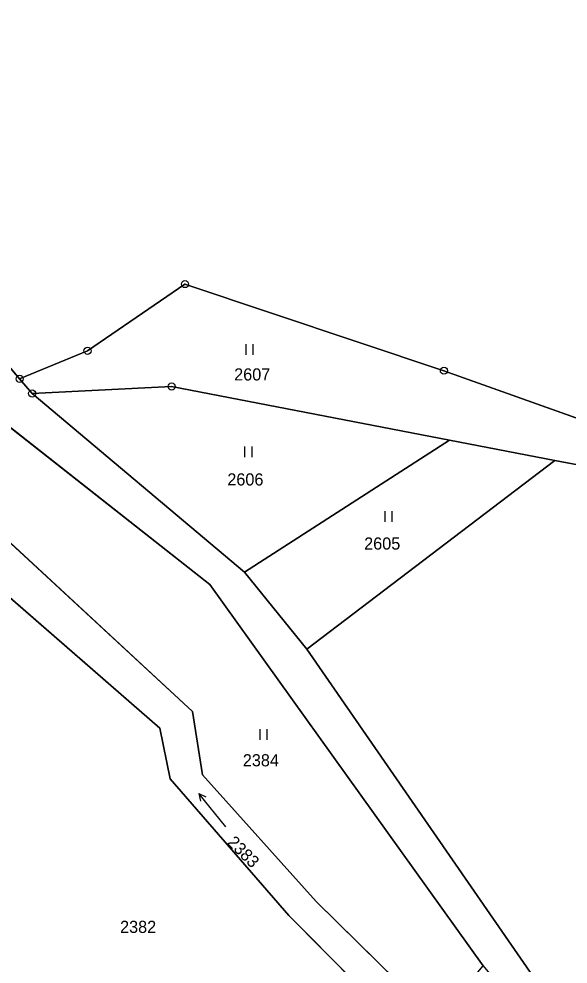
# Model space of a CAD drawing. Extents: x -689422 to -685210, y -987725 to -982160.
# Drawn here: x -686340.2 to -686263.4, y -985902 to -985769.8 of the extents above; entities that cross this region are included whole.
import ezdxf

# ---------------------------------------------------------------- set-up
doc = ezdxf.new("R2010")
doc.units = 0
for name, color, linetype in [('KN_Hranice_parcel', 7, 'Continuous'), ('KN_Parcelni cisla', 7, 'Continuous'), ('KN_Polygon parcely', 7, 'Continuous'), ('KN_POZEMKY_OSTATNI PLOCHA', 7, 'Continuous'), ('KN_POZEMKY_TTP', 7, 'Continuous'), ('KN_POZEMKY_VODNI_PLOCHA', 7, 'Continuous'), ('KN_VYUZITI_08_vodni plocha _tok umely', 7, 'Continuous'), ('KN_VYUZITI_17_ostatni plocha_ostatni komunikace', 7, 'Continuous'), ('KN_VYUZITI_26_ostatni plocha_jina plocha', 7, 'Continuous'), ('KN_Značky bodu BP', 7, 'Continuous'), ('KN_Značky kultur', 7, 'Continuous')]:
    doc.layers.add(name, color=color, linetype=linetype)

msp = doc.modelspace()

# ---------------------------------------------------------------- linework, layer by layer
at = {"layer": 'KN_Hranice_parcel'}
for p, q in [((-686338.38, -985822.19), (-686340.14, -985820.12)), ((-686318.87, -985821.21), (-686338.38, -985822.19)), ((-686280, -985828.71), (-686318.87, -985821.21)), ((-686308.65, -985847.18), (-686338.38, -985822.19)), ((-686280, -985828.71), (-686308.65, -985847.18)), ((-686265.24, -985831.56), (-686280, -985828.71)), ((-686299.93, -985857.95), (-686265.24, -985831.56)), ((-686261.03, -985832.37), (-686265.24, -985831.56)), ((-686299.93, -985857.95), (-686308.65, -985847.18)), ((-686281.71, -985909.93), (-686298.64, -985893.24)), ((-686284.5, -985913.25), (-686302.49, -985895.24))]:
    msp.add_line(p, q, dxfattribs=at)
for points in [[(-686340.14, -985820.12), (-686344.29, -985815.26), (-686393.58, -985788.21), (-686424.26, -985776.61), (-686448.53, -985762.15)], [(-686229.34, -985837.79), (-686260.07, -985826.37), (-686280.76, -985818.99), (-686317, -985806.87), (-686330.64, -985816.2), (-686340.14, -985820.12)], [(-686275.26, -985902.25), (-686313.54, -985848.89), (-686344.3, -985824.7)], [(-686298.64, -985893.24), (-686314.53, -985875.52), (-686315.95, -985866.69), (-686349.14, -985835.99)], [(-686302.49, -985895.24), (-686319.08, -985876.08), (-686320.54, -985869), (-686351.67, -985841.9)], [(-686175.04, -985968.93), (-686182.88, -985969.94), (-686193.22, -985967.2), (-686205.63, -985961.54), (-686225.1, -985947.52), (-686238.83, -985935.76), (-686267.87, -985904.35), (-686299.93, -985857.95)]]:
    msp.add_lwpolyline(points, dxfattribs=at)
at = {"layer": 'KN_Polygon parcely'}
for points in [[(-686196.3, -985792.39), (-686249.99, -985749.42), (-686256.84, -985756.77), (-686273.82, -985731.93), (-686318.02, -985667.25), (-686321.32, -985669.4), (-686327.34, -985651.76), (-686328.39, -985652.72), (-686376.74, -985696.76), (-686444.41, -985758.4), (-686448.53, -985762.15), (-686424.26, -985776.61), (-686393.58, -985788.21), (-686344.29, -985815.26), (-686340.14, -985820.12), (-686330.64, -985816.2), (-686317, -985806.87), (-686280.76, -985818.99), (-686260.07, -985826.37), (-686229.34, -985837.79), (-686234.46, -985831.87), (-686228.39, -985824.8), (-686222.55, -985825.94), (-686221.53, -985817.5)], [(-686228.98, -985838.21), (-686229.34, -985837.79), (-686260.07, -985826.37), (-686280.76, -985818.99), (-686317, -985806.87), (-686330.64, -985816.2), (-686340.14, -985820.12), (-686338.38, -985822.19), (-686318.87, -985821.21), (-686280, -985828.71), (-686265.24, -985831.56), (-686261.03, -985832.37), (-686250.98, -985833.77), (-686235.51, -985837.99), (-686222.96, -985847.73), (-686220.68, -985845.03)], [(-686318.87, -985821.21), (-686338.38, -985822.19), (-686308.65, -985847.18), (-686280, -985828.71)], [(-686344.3, -985824.7), (-686349.14, -985835.99), (-686315.95, -985866.69), (-686314.53, -985875.52), (-686298.64, -985893.24), (-686281.71, -985909.93), (-686275.26, -985902.25), (-686313.54, -985848.89)], [(-686280, -985828.71), (-686308.65, -985847.18), (-686299.93, -985857.95), (-686265.24, -985831.56)], [(-686222.96, -985847.73), (-686235.51, -985837.99), (-686250.98, -985833.77), (-686261.03, -985832.37), (-686265.24, -985831.56), (-686299.93, -985857.95), (-686267.87, -985904.35), (-686238.83, -985935.76), (-686225.1, -985947.52), (-686205.63, -985961.54), (-686193.22, -985967.2), (-686182.88, -985969.94), (-686175.04, -985968.93), (-686154.73, -985921), (-686145.77, -985898.83), (-686170.38, -985886.37), (-686173.48, -985889.12), (-686189.45, -985872.02), (-686198.76, -985866.46)], [(-686281.71, -985909.93), (-686298.64, -985893.24), (-686314.53, -985875.52), (-686315.95, -985866.69), (-686349.14, -985835.99), (-686351.67, -985841.9), (-686320.54, -985869), (-686319.08, -985876.08), (-686302.49, -985895.24), (-686284.5, -985913.25)], [(-686319.08, -985876.08), (-686320.54, -985869), (-686351.67, -985841.9), (-686354.69, -985851.67), (-686352.25, -985854.1), (-686349.84, -985860.89), (-686356.35, -985872.52), (-686353.34, -985886.71), (-686358.06, -985890.16), (-686354.83, -985893.55), (-686350.19, -985899.16), (-686340.32, -985904.56), (-686332.33, -985910.27), (-686328.36, -985918.46), (-686321.02, -985921.03), (-686314.13, -985929.28), (-686306.15, -985934.12), (-686304.09, -985936.57), (-686284.5, -985913.25), (-686302.49, -985895.24)]]:
    msp.add_lwpolyline(points, close=True, dxfattribs=at)
for points in [[(-686126.79, -985987.51), (-686153.74, -985974.71), (-686173.39, -985969.43), (-686175.04, -985968.93), (-686182.88, -985969.94), (-686193.22, -985967.2), (-686205.63, -985961.54), (-686225.1, -985947.52), (-686238.83, -985935.76), (-686267.87, -985904.35), (-686299.93, -985857.95), (-686308.65, -985847.18), (-686338.38, -985822.19), (-686340.14, -985820.12), (-686344.29, -985815.26), (-686393.58, -985788.21), (-686424.26, -985776.61)], [(-686397.78, -985794.55), (-686344.3, -985824.7), (-686313.54, -985848.89), (-686275.26, -985902.25), (-686255.76, -985925.89), (-686243.13, -985937.43), (-686237.59, -985941.7), (-686227.22, -985950.12), (-686206.93, -985964.45), (-686194.67, -985970.58), (-686183.69, -985973.42), (-686175.27, -985972.75), (-686165.75, -985975.49), (-686124.13, -985992.22)]]:
    msp.add_lwpolyline(points, dxfattribs=at)
at = {"layer": 'KN_POZEMKY_OSTATNI PLOCHA'}
for p, q in [((-686317, -985806.87), (-686330.64, -985816.2)), ((-686280.76, -985818.99), (-686317, -985806.87)), ((-686340.14, -985820.12), (-686344.29, -985815.26)), ((-686344.29, -985815.26), (-686340.14, -985820.12)), ((-686330.64, -985816.2), (-686340.14, -985820.12)), ((-686260.07, -985826.37), (-686280.76, -985818.99)), ((-686340.14, -985820.12), (-686338.38, -985822.19)), ((-686338.38, -985822.19), (-686308.65, -985847.18)), ((-686313.54, -985848.89), (-686344.3, -985824.7)), ((-686351.67, -985841.9), (-686320.54, -985869)), ((-686308.65, -985847.18), (-686299.93, -985857.95)), ((-686275.26, -985902.25), (-686313.54, -985848.89)), ((-686299.93, -985857.95), (-686267.87, -985904.35)), ((-686320.54, -985869), (-686319.08, -985876.08)), ((-686319.08, -985876.08), (-686302.49, -985895.24)), ((-686302.49, -985895.24), (-686284.5, -985913.25))]:
    msp.add_line(p, q, dxfattribs=at)
at = {"layer": 'KN_POZEMKY_TTP'}
for p, q in [((-686330.64, -985816.2), (-686317, -985806.87)), ((-686317, -985806.87), (-686280.76, -985818.99)), ((-686340.14, -985820.12), (-686330.64, -985816.2)), ((-686280.76, -985818.99), (-686260.07, -985826.37)), ((-686338.38, -985822.19), (-686340.14, -985820.12)), ((-686318.87, -985821.21), (-686338.38, -985822.19)), ((-686338.38, -985822.19), (-686318.87, -985821.21)), ((-686280, -985828.71), (-686318.87, -985821.21)), ((-686318.87, -985821.21), (-686280, -985828.71)), ((-686308.65, -985847.18), (-686338.38, -985822.19)), ((-686344.3, -985824.7), (-686313.54, -985848.89)), ((-686280, -985828.71), (-686308.65, -985847.18)), ((-686308.65, -985847.18), (-686280, -985828.71)), ((-686265.24, -985831.56), (-686280, -985828.71)), ((-686280, -985828.71), (-686265.24, -985831.56)), ((-686265.24, -985831.56), (-686299.93, -985857.95)), ((-686299.93, -985857.95), (-686265.24, -985831.56)), ((-686261.03, -985832.37), (-686265.24, -985831.56)), ((-686265.24, -985831.56), (-686261.03, -985832.37)), ((-686315.95, -985866.69), (-686349.14, -985835.99)), ((-686299.93, -985857.95), (-686308.65, -985847.18)), ((-686313.54, -985848.89), (-686275.26, -985902.25)), ((-686267.87, -985904.35), (-686299.93, -985857.95)), ((-686314.53, -985875.52), (-686315.95, -985866.69)), ((-686298.64, -985893.24), (-686314.53, -985875.52)), ((-686281.71, -985909.93), (-686298.64, -985893.24))]:
    msp.add_line(p, q, dxfattribs=at)
at = {"layer": 'KN_POZEMKY_VODNI_PLOCHA'}
for p, q in [((-686349.14, -985835.99), (-686315.95, -985866.69)), ((-686320.54, -985869), (-686351.67, -985841.9)), ((-686315.95, -985866.69), (-686314.53, -985875.52)), ((-686319.08, -985876.08), (-686320.54, -985869)), ((-686302.49, -985895.24), (-686319.08, -985876.08)), ((-686314.53, -985875.52), (-686298.64, -985893.24)), ((-686298.64, -985893.24), (-686281.71, -985909.93)), ((-686284.5, -985913.25), (-686302.49, -985895.24))]:
    msp.add_line(p, q, dxfattribs=at)
at = {"layer": 'KN_VYUZITI_08_vodni plocha _tok umely'}
for p, q in [((-686349.14, -985835.99), (-686315.95, -985866.69)), ((-686320.54, -985869), (-686351.67, -985841.9)), ((-686315.95, -985866.69), (-686314.53, -985875.52)), ((-686319.08, -985876.08), (-686320.54, -985869)), ((-686302.49, -985895.24), (-686319.08, -985876.08)), ((-686314.53, -985875.52), (-686298.64, -985893.24)), ((-686298.64, -985893.24), (-686281.71, -985909.93)), ((-686284.5, -985913.25), (-686302.49, -985895.24))]:
    msp.add_line(p, q, dxfattribs=at)
at = {"layer": 'KN_VYUZITI_17_ostatni plocha_ostatni komunikace'}
for p, q in [((-686344.29, -985815.26), (-686340.14, -985820.12)), ((-686340.14, -985820.12), (-686338.38, -985822.19)), ((-686338.38, -985822.19), (-686308.65, -985847.18)), ((-686313.54, -985848.89), (-686344.3, -985824.7)), ((-686308.65, -985847.18), (-686299.93, -985857.95)), ((-686275.26, -985902.25), (-686313.54, -985848.89)), ((-686299.93, -985857.95), (-686267.87, -985904.35))]:
    msp.add_line(p, q, dxfattribs=at)
at = {"layer": 'KN_VYUZITI_26_ostatni plocha_jina plocha'}
for p, q in [((-686317, -985806.87), (-686330.64, -985816.2)), ((-686280.76, -985818.99), (-686317, -985806.87)), ((-686340.14, -985820.12), (-686344.29, -985815.26)), ((-686330.64, -985816.2), (-686340.14, -985820.12)), ((-686260.07, -985826.37), (-686280.76, -985818.99)), ((-686351.67, -985841.9), (-686320.54, -985869)), ((-686320.54, -985869), (-686319.08, -985876.08)), ((-686319.08, -985876.08), (-686302.49, -985895.24)), ((-686302.49, -985895.24), (-686284.5, -985913.25))]:
    msp.add_line(p, q, dxfattribs=at)
at = {"layer": 'KN_Značky bodu BP'}
for centre, radius in [((-686317, -985806.87), 0.5), ((-686317, -985806.87), 0.0303), ((-686330.64, -985816.2), 0.5), ((-686330.64, -985816.2), 0.0303), ((-686280.76, -985818.99), 0.5), ((-686280.76, -985818.99), 0.0303), ((-686340.14, -985820.12), 0.5), ((-686340.14, -985820.12), 0.0303), ((-686318.87, -985821.21), 0.5), ((-686338.38, -985822.19), 0.5), ((-686318.87, -985821.21), 0.0303), ((-686338.38, -985822.19), 0.0303)]:
    msp.add_circle(centre, radius, dxfattribs=at)
at = {"layer": 'KN_Značky kultur'}
for p, q in [((-686308.44, -985816.79), (-686308.44, -985815.29)), ((-686307.44, -985816.79), (-686307.44, -985815.29)), ((-686308.61, -985831.09), (-686308.61, -985829.59)), ((-686307.61, -985831.09), (-686307.61, -985829.59)), ((-686288.99, -985840.13), (-686288.99, -985838.63)), ((-686287.99, -985840.13), (-686287.99, -985838.63)), ((-686306.48, -985870.63), (-686306.48, -985869.13)), ((-686305.48, -985870.63), (-686305.48, -985869.13)), ((-686311.3, -985882.82), (-686315.07, -985878.16)), ((-686315.07, -985878.16), (-686314.85, -985879.23)), ((-686315.07, -985878.16), (-686314.07, -985878.6))]:
    msp.add_line(p, q, dxfattribs=at)

# ---------------------------------------------------------------- texts
at = {"layer": 'KN_Parcelni cisla'}
for s, p in [('2607', (-686310.12, -985820.36)), ('2606', (-686311.08, -985835.05)), ('2605', (-686291.93, -985844.02)), ('2384', (-686308.91, -985874.35)), ('2382', (-686326.09, -985897.66))]:
    msp.add_text(s, height=1.7, dxfattribs=at).set_placement(p)
msp.add_text('2383', height=1.7, rotation=315, dxfattribs=at).set_placement((-686311.21, -985885.11))

doc.saveas('drawing.dxf')
